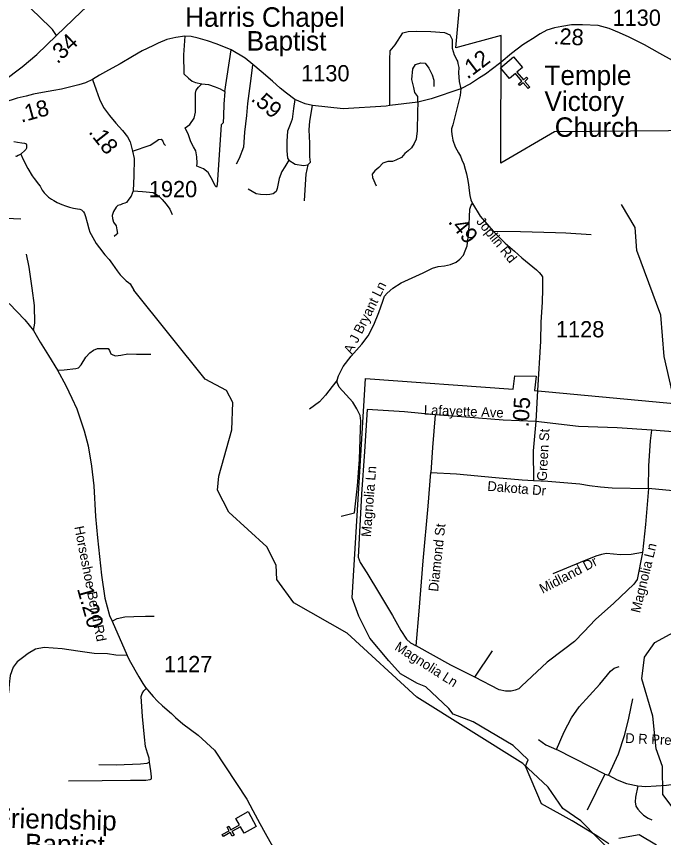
# Model space of a CAD drawing. Extents: x 1159738 to 1321356, y 736314 to 882035.
# Drawn here: x 1253360 to 1258338, y 760319 to 766631 of the extents above; entities that cross this region are included whole.
import ezdxf

# ---------------------------------------------------------------- set-up
doc = ezdxf.new("R2010")
doc.units = 0
for name, color, linetype in [('Exist Boundary Political City Limit New', 7, 'Continuous'), ('Exist Cultural Church CELL', 7, 'Continuous'), ('Exist Cultural Church Label', 7, 'Continuous'), ('Exist Hydrographic Creek Single Shore', 7, 'Continuous'), ('Exist Hydrographic Misc Water Feature', 7, 'Continuous'), ('Exist Road Non-System Type 51', 7, 'Continuous'), ('Exist Road Non-System Type 51 Label', 7, 'Continuous'), ('Exist Road Secondary Mileage Hundredths English Label', 7, 'Continuous'), ('Exist Road Secondary Type 51 Attributed', 7, 'Continuous'), ('Exist Road Secondary Type 51 Label', 7, 'Continuous'), ('Exist Road Secondary Type 51 Number Label', 7, 'Continuous'), ('Map Preparation Boundary City Limit Buffer Line', 7, 'Continuous')]:
    doc.layers.add(name, color=color, linetype=linetype)

msp = doc.modelspace()

# ---------------------------------------------------------------- linework, layer by layer
at = {"layer": 'Exist Boundary Political City Limit New'}
for points in [[(1259408.2, 763591.2), (1259303.5, 764005), (1259107.7, 764814.9), (1258806.2, 764747.9), (1258818.7, 764915.5), (1258613.5, 764861), (1258668.4, 765752.5), (1257499.4, 765743.9), (1257086.8, 765503), (1257089.2, 766483.8), (1256740.2, 766389), (1256819.5, 767268.4)], [(1257917.1, 760272), (1257824.5, 760333.6), (1257633.9, 760448.8), (1257399.4, 760578.7), (1257276.3, 760866.9), (1257297.3, 760917.2), (1257182.1, 761026.1), (1256872.7, 761210.1), (1256719.8, 761266.7), (1256686.3, 761310.7), (1256508.6, 761478), (1256445.8, 761502.8), (1256316, 761578.3), (1256226.1, 761676.5), (1256077.6, 761852.1), (1255993.6, 762020.2), (1255943.4, 762162.2), (1256045.7, 763847.1), (1257181.9, 763765), (1257194.5, 763867.6), (1257357.8, 763865.5), (1257345.5, 763755.6), (1258555.9, 763643.6), (1259408.2, 763591.2)], [(1258283.5, 760261.6), (1258149.5, 760339.1), (1257994.6, 760311.9)]]:
    msp.add_lwpolyline(points, dxfattribs=at)
at = {"layer": 'Exist Cultural Church CELL'}
for points in [[(1257253.6, 766238.5), (1257210.4, 766201.4), (1257259.8, 766143.6), (1257284.2, 766164.3), (1257294.6, 766152.2), (1257270.2, 766131.4), (1257309.3, 766085.7), (1257297.1, 766075.3), (1257258, 766121), (1257233.7, 766100.2), (1257223.3, 766112.4), (1257247.7, 766133.1), (1257198.2, 766191), (1257154.3, 766153.7), (1257085.2, 766234.6), (1257184.5, 766319.5)], [(1255112.9, 760352.5), (1255085, 760402.1), (1255018.6, 760364.9), (1255034.2, 760337), (1255020.3, 760329.1), (1255004.6, 760357.1), (1254952.1, 760327.7), (1254944.3, 760341.7), (1254996.8, 760371), (1254981.2, 760399), (1254995.1, 760406.8), (1255010.7, 760378.9), (1255077.2, 760416.1), (1255049.1, 760466.4), (1255142, 760518.4), (1255205.8, 760404.5)]]:
    msp.add_lwpolyline(points, close=True, dxfattribs=at)
at = {"layer": 'Exist Hydrographic Creek Single Shore'}
for points in [[(1258506.5, 760310.8), (1258404.5, 760555.7), (1258331.5, 760649.1), (1258329.5, 760865.8), (1258282.5, 761001.4), (1258255.5, 761251.3), (1258171.5, 761538.6), (1258192.5, 761705.6), (1258270.4, 761818.9), (1258507.5, 761945.5), (1258503.5, 762454.3), (1258407.5, 762600.7), (1258403.5, 762781.3), (1258456.5, 762898.4), (1258478.5, 763423.2), (1258343.4, 764016.7), (1258318.4, 764335.7), (1258131.4, 764831.8), (1258119.4, 765009.3), (1258015.4, 765185.4)], [(1258506.5, 760310.8), (1258328.5, 760199.5), (1257969.5, 760177.1), (1257701.5, 760448.4), (1257562.5, 760543.1), (1257449.5, 760706.2), (1257254.5, 760887.4), (1256441.5, 761399.3), (1255904.4, 761889.4), (1255493.5, 762124.1), (1255364.4, 762304), (1255358.5, 762412.4), (1255287.4, 762555), (1254994.4, 762820.2), (1254906.4, 762989.4), (1254917.4, 763097.4), (1255018.4, 763453.2), (1255024.5, 763663.2), (1254976.5, 763756.1), (1254812.4, 763841.5), (1254262.4, 764525.4)]]:
    msp.add_lwpolyline(points, dxfattribs=at)
at = {"layer": 'Exist Hydrographic Misc Water Feature'}
for points in [[(1253341.3, 765669.8), (1253369.2, 765665.1), (1253403, 765659.5), (1253423, 765657.5), (1253430.9, 765653.2), (1253436.7, 765650.6), (1253438.7, 765644.8), (1253438, 765617), (1253433.8, 765608.8), (1253427.5, 765601.6), (1253394.8, 765571.8)], [(1253394.8, 765571.8), (1253374.4, 765560.8), (1253362.3, 765554.5), (1253356.3, 765555.4)], [(1253394.8, 765571.8), (1253411.7, 765531.3), (1253448, 765462.5), (1253480.5, 765406), (1253496.1, 765385.2), (1253515.4, 765362.6), (1253529, 765344.3), (1253542.4, 765326), (1253559.7, 765295.3), (1253573.3, 765275.3), (1253590.7, 765256.9), (1253608.4, 765240.1), (1253629.9, 765225.8), (1253647.7, 765215.5), (1253673.3, 765200.2), (1253709, 765185.6), (1253738.8, 765175.1), (1253768.5, 765163.9), (1253800.4, 765157.5), (1253830.2, 765152.8), (1253848.1, 765148.3), (1253860, 765144), (1253865.9, 765139.8), (1253875.8, 765129.7), (1253883.3, 765114.8), (1253890.6, 765093.3), (1253903.5, 765046.3), (1253916.3, 764998.4), (1253925.7, 764973.6), (1253935.1, 764953.7), (1253948.5, 764931.3), (1253973.5, 764886.5), (1253998.6, 764852.4), (1254041.2, 764799), (1254074.3, 764762.2), (1254099.5, 764727.2), (1254136.1, 764676.4), (1254159.3, 764645.6), (1254180.8, 764621.4), (1254204.1, 764598.8), (1254221.9, 764584.4), (1254235.6, 764576), (1254262.4, 764525.4)]]:
    msp.add_lwpolyline(points, dxfattribs=at)
at = {"layer": 'Exist Road Non-System Type 51'}
for p, q in [((1254963.9, 766053.6), (1255013.3, 766373.9)), ((1256747.6, 766295.9), (1256748.5, 766294.2)), ((1256886.3, 761552.1), (1257021.2, 761755.7)), ((1257885.7, 760807.5), (1257751.7, 760529.1)), ((1257885.7, 760807.5), (1257914.3, 760799.6))]:
    msp.add_line(p, q, dxfattribs=at)
for points in [[(1253667.7, 766483.2), (1253636.8, 766531.2), (1253529.4, 766635.4), (1253446.4, 766714.1)], [(1256233.9, 765944.8), (1256232.2, 766053.6), (1256232.2, 766188.2), (1256232.2, 766298.9), (1256235.6, 766365.3), (1256274.7, 766411.3), (1256332.6, 766503.3), (1256373.4, 766513.5), (1256438.1, 766516.9), (1256548.7, 766513.5), (1256652.5, 766506.7), (1256693.4, 766487.9), (1256712.1, 766453.9), (1256712.1, 766387.4), (1256727, 766335.9), (1256747.6, 766295.9)], [(1254655.3, 766479.7), (1254644.8, 766334.6), (1254648.2, 766188.1), (1254684.8, 766155.7), (1254712, 766131.9), (1254739.2, 766121.7), (1254786.9, 766111.5)], [(1256448.4, 765972), (1256447.8, 766014), (1256425.7, 766046.4), (1256417.2, 766083.8), (1256401.9, 766146.9), (1256408.7, 766226.9), (1256430.8, 766261), (1256471.7, 766272.9), (1256505.7, 766271.2), (1256532.9, 766233.7), (1256558.5, 766180.9), (1256570.4, 766141.7), (1256572.1, 766092.3)], [(1256748.5, 766294.2), (1256752.5, 766286.5), (1256756.2, 766268.7)], [(1256756.2, 766268.7), (1256762.7, 766237.1), (1256761, 766196.2), (1256766.1, 766129.8), (1256779.2, 766074.6)], [(1255176.5, 766254.8), (1255157.7, 766115.1), (1255137.3, 765961.8), (1255130.5, 765869.8), (1255115.2, 765742.1), (1255106.7, 765625.4), (1255072.7, 765538.5), (1255050.6, 765494.2)], [(1254963.9, 766053.6), (1254957.1, 765956.5), (1254953.7, 765866.2), (1254950.3, 765813.4), (1254936.6, 765798.1), (1254904.1, 765335.8), (1254899, 765318.8), (1254888.8, 765329), (1254870.1, 765366.5), (1254834.4, 765431.2), (1254800.3, 765458.5), (1254774.8, 765470.4), (1254747.6, 765480.6), (1254751, 765502.7), (1254749.3, 765552.1), (1254740.8, 765596.4), (1254722, 765627.1), (1254703.3, 765666.2), (1254682.9, 765720.7), (1254657.4, 765773.5), (1254693.1, 765799.1), (1254727.1, 765848.5), (1254737.3, 765894.5), (1254737.3, 765967.7), (1254737.4, 766040.2), (1254742.5, 766064), (1254761.2, 766087.9), (1254786.9, 766111.5)], [(1254786.9, 766111.5), (1254837.9, 766106.4), (1254889, 766089.3), (1254928.1, 766074), (1254963.9, 766053.6)], [(1255502.7, 765993), (1255492.5, 765923.2), (1255480.6, 765841.4), (1255467, 765800.6), (1255446.5, 765747.8), (1255441.4, 765672.8), (1255441.4, 765596.2), (1255444.8, 765540), (1255456.8, 765524.7)], [(1255603.1, 765490.6), (1255623.5, 765511), (1255618.4, 765550.2), (1255616.7, 765657.5), (1255611.6, 765758), (1255618.4, 765826.1), (1255638.9, 765945.3)], [(1256448.4, 765972), (1256446.1, 765894.4), (1256442.7, 765751.4), (1256435.9, 765686.6), (1256420.6, 765652.6), (1256400.2, 765620.2), (1256372.9, 765598.1), (1256349.1, 765575.9), (1256323.6, 765547), (1256279.3, 765526.5), (1256253.8, 765516.3), (1256218.1, 765516.3), (1256178.9, 765502.7), (1256148.3, 765470.3), (1256117.6, 765444.8), (1256097.2, 765419.2), (1256100.6, 765392), (1256127.9, 765327.3)], [(1254253.5, 765594.5), (1254388, 765640.2), (1254434, 765669.2), (1254454.4, 765684.5), (1254474.8, 765686.2), (1254486.7, 765670.9), (1254495.2, 765652.1), (1254507.1, 765638.5)], [(1255456.8, 765524.7), (1255426.2, 765473.9), (1255400.7, 765438.1), (1255380.2, 765383.6), (1255364.9, 765308.7), (1255358.1, 765284.8), (1255334.3, 765267.8), (1255310.5, 765261), (1255281.5, 765259.3), (1255239, 765261), (1255204.9, 765267.8), (1255143.7, 765301.9)], [(1255456.8, 765524.7), (1255504.4, 765495.7), (1255569.1, 765483.8), (1255603.1, 765490.6)], [(1255603.1, 765490.6), (1255586.2, 765419.4), (1255581.1, 765339.3), (1255574.3, 765213.3)], [(1254258.5, 765288.9), (1254242.2, 765249.2), (1254225.2, 765225.4), (1254206.5, 765201.5), (1254194.5, 765194.7), (1254177.5, 765189.6), (1254160.5, 765182.8), (1254140.1, 765177.7), (1254128.2, 765164.1), (1254106, 765131.7), (1254095.8, 765101), (1254099.2, 765077.2), (1254107.7, 765049.9), (1254126.5, 765021), (1254133.3, 764990.3), (1254138.4, 764963.1), (1254133.3, 764956.3), (1254112.9, 764939.2)], [(1254258.5, 765288.9), (1254330.7, 765285), (1254412.4, 765276.5), (1254453.2, 765252.6), (1254482.2, 765223.7), (1254512.8, 765187.9), (1254540, 765148.7), (1254558.8, 765107.8)], [(1255827.3, 763834.7), (1255836.7, 763867.4), (1255874.2, 763940.1), (1255934.2, 764020.1), (1256016.6, 764112.8), (1256065.4, 764176.5), (1256110.3, 764259.2), (1256147.8, 764355.5), (1256177.8, 764442.8), (1256192.8, 764479.2), (1256211.5, 764502.8), (1256256.5, 764541), (1256320.3, 764581.9), (1256488.9, 764660.1), (1256560.2, 764696.4), (1256605.1, 764709.1), (1256653.9, 764712.8), (1256698.9, 764723.7), (1256742, 764741.9), (1256772, 764763.7), (1256800.1, 764796.4), (1256813.2, 764828.2), (1256828.2, 764868.2), (1256841.3, 764973.7), (1256848.8, 765150), (1256858.2, 765179.1), (1256867.5, 765193.6)], [(1252847.5, 765100), (1253004.1, 765093.2), (1253395.5, 765074.5)], [(1257026.9, 764980), (1257238.6, 764976.4), (1257506.7, 764970.9), (1257585.4, 764968.2), (1257780.3, 764955.5)], [(1253490.6, 764215.7), (1253502.2, 764271.7), (1253500.5, 764409.7), (1253481.8, 764540.8), (1253459.6, 764704.3), (1253437.5, 764803.1)], [(1253677.6, 763911.8), (1253728.2, 763915.2), (1253816.7, 763925.4), (1253837.1, 763930.5), (1253857.5, 763952.7), (1253895, 764010.6), (1253923.9, 764044.7), (1253954.6, 764065.1), (1253985.2, 764077), (1254044.8, 764078.7), (1254066.9, 764077), (1254077.1, 764061.7), (1254087.3, 764037.8), (1254102.6, 764029.3), (1254121.4, 764022.5), (1254163.9, 764027.6), (1254216.7, 764036.1), (1254284.7, 764034.4), (1254393.7, 764034.4)], [(1255827.3, 763834.7), (1255788, 763787.4), (1255737.4, 763718.3), (1255690.5, 763669.2), (1255613.7, 763611)], [(1255859.2, 762789.3), (1255960.4, 762814.7), (1255982.9, 763022), (1255999.8, 763225.6), (1256007.3, 763459.2), (1256009.1, 763522.9), (1256003.5, 763562.9), (1255979.1, 763615.6), (1255949.2, 763664.7), (1255896.7, 763722.9), (1255844.2, 763781.9), (1255827.3, 763816.5), (1255827.3, 763834.7)], [(1256580.8, 763567.4), (1256346.5, 763592), (1256057.9, 763610.1), (1256037.2, 763286.5), (1256014.8, 762958.4), (1255988.5, 762473.9), (1256003.5, 762433.9), (1256056, 762353.9), (1256153.4, 762192.1), (1256252.8, 762025.7), (1256316.5, 761911.2), (1256361.5, 761843.9), (1256391.5, 761814.8), (1256436.5, 761793)], [(1256580.8, 763567.4), (1256560.2, 763318.3), (1256547, 763124.7)], [(1257354.9, 763516.5), (1257103.7, 763528.3), (1256850.7, 763547.4), (1256580.8, 763567.4)], [(1257354.9, 763516.5), (1257334.2, 763291.1), (1257338.2, 763064.4)], [(1258247, 763450.1), (1257980.9, 763468.3), (1257684.7, 763479.2), (1257354.9, 763516.5)], [(1258222.6, 763001.1), (1258224.5, 763176.5), (1258237.6, 763369.2), (1258247, 763450.1)], [(1258711.8, 763439.2), (1258623.7, 763432), (1258541.3, 763428.3), (1258247, 763450.1)], [(1256436.5, 761793), (1256457.1, 762060.3), (1256488.9, 762446.6), (1256526.4, 762865.7), (1256547, 763124.7)], [(1256547, 763124.7), (1256745.7, 763113.8), (1257045.6, 763086.5), (1257249.9, 763069.3), (1257338.2, 763064.4)], [(1257338.2, 763064.4), (1257448.6, 763058.4), (1257694.1, 763039.3), (1257769.1, 763026.5), (1257853.4, 763013.8), (1257943.4, 763008.4), (1258222.6, 763001.1)], [(1258222.6, 763001.1), (1258198.3, 762726.6), (1258175.8, 762510.2)], [(1258702.5, 762967.5), (1258603.1, 762966.6), (1258410.1, 762984.7), (1258222.6, 763001.1)], [(1258175.8, 762510.2), (1258136.4, 762302.1), (1258110.2, 762265.7), (1257954.6, 762120.3), (1257815.9, 761995.7), (1257724.1, 761899.4), (1257652.9, 761826.6), (1257568.5, 761763), (1257442.9, 761667.6), (1257324.9, 761556.7), (1257246.1, 761483.9), (1257223.7, 761462.1), (1257197.4, 761451.2), (1257165.6, 761443.9), (1257122.4, 761443.9), (1257073.7, 761454.9), (1256886.3, 761552.1)], [(1258175.8, 762510.2), (1258089.6, 762494.8), (1258007.1, 762493), (1257900.3, 762502), (1257860.9, 762494.8), (1257817.8, 762482), (1257697.8, 762433), (1257486.1, 762347.5)], [(1254095.8, 761981.5), (1254136.5, 762004), (1254194.4, 762015.9), (1254264.2, 762017.6), (1254352.7, 762021), (1254420.7, 762021)], [(1254212.6, 761719.8), (1254124.7, 761722), (1254061.7, 761732), (1253958.3, 761734.9), (1253831.9, 761752.5), (1253712.8, 761769.5), (1253574.9, 761779.7), (1253508.5, 761767.8), (1253451.7, 761732.9), (1253406.2, 761700.2), (1253367.3, 761669), (1253334.9, 761629.8), (1253311.1, 761565.1), (1253304.3, 761498.7), (1253299.2, 761430.6)], [(1256886.3, 761552.1), (1256700.7, 761644.8), (1256436.5, 761793)], [(1257515.3, 760997.2), (1257573.8, 761131.3), (1257631, 761240.6), (1257689.5, 761325.1), (1257849.2, 761498.9), (1257931.1, 761597.8), (1257957.1, 761621.2), (1257996.1, 761634.2)], [(1254384.9, 760898.5), (1254380.8, 760929.3), (1254367.8, 760968.4), (1254352.2, 761019.1), (1254345.7, 761090.7), (1254330.1, 761250.7), (1254321, 761403), (1254327.5, 761427.7), (1254340.5, 761447.2), (1254356.1, 761462.8)], [(1258100.2, 761385.9), (1258069, 761236.2), (1258035.1, 761102.2), (1257988.3, 760960.4), (1257914.3, 760799.6)], [(1257377.4, 761072.7), (1257433.3, 761031.1), (1257515.3, 760997.2)], [(1257885.7, 760807.5), (1257780.3, 760859.6), (1257515.3, 760997.2)], [(1253762, 760755.4), (1254020.8, 760756.7), (1254239.2, 760759.3), (1254356.2, 760759.3), (1254388.8, 760765.8), (1254399.2, 760771), (1254399.2, 760786.6), (1254394, 760832.1), (1254384.9, 760898.5)], [(1254384.9, 760898.5), (1254364, 760888.1), (1254315.9, 760884.2), (1254127.4, 760876.4), (1253993.5, 760879)], [(1257914.3, 760799.6), (1257981.9, 760762), (1258052.1, 760736), (1258140.5, 760717.8)], [(1258140.5, 760717.8), (1258122.3, 760629.3), (1258119.7, 760594.2), (1258124.9, 760561.6), (1258140.5, 760536.9), (1258160, 760513.5), (1258183.4, 760492.7), (1258218.5, 760467.9), (1258247.1, 760454.9)], [(1258140.5, 760717.8), (1258202.9, 760711.3), (1258361.6, 760723), (1258507.9, 760742.5), (1258595.1, 760747.7), (1258656.2, 760747.7), (1258779.7, 760737.3)]]:
    msp.add_lwpolyline(points, dxfattribs=at)
at = {"layer": 'Exist Road Secondary Type 51 Attributed'}
for points in [[(1253033, 765852.6), (1253050.3, 765895.9), (1253077, 765940.4), (1253135.4, 766011.7), (1253186.3, 766064.7), (1253259.8, 766132.4), (1253405, 766244), (1253517.1, 766339.1), (1253667.7, 766483.2), (1253859.3, 766666.5), (1253929, 766730.5), (1254055.3, 766807.4), (1254321.7, 766960), (1254406.9, 766993.9)], [(1258659.5, 766173.9), (1258611.2, 766189.1), (1258565.9, 766213.1), (1258527.2, 766230.8), (1258492, 766247.2), (1258406.3, 766290.8), (1258310.6, 766346.7), (1258192.3, 766412), (1258072.8, 766469.9), (1257999.3, 766505.5), (1257919.8, 766537.2), (1257834.1, 766560.9), (1257715.8, 766566.8), (1257630.1, 766564.9), (1257556.7, 766553), (1257499.5, 766543.1), (1257440.4, 766525.3), (1257389.4, 766497.6), (1257330.2, 766458), (1257297.6, 766437.7)], [(1256779.2, 766074.6), (1256550.9, 765995.9), (1256448.4, 765972), (1256233.9, 765944.8), (1256203.3, 765941.4), (1255873.1, 765920.9), (1255638.9, 765945.3), (1255581, 765958.4), (1255531.6, 765978.8), (1255502.7, 765993), (1255438, 766040.1), (1255388.7, 766079.3), (1255330.8, 766132.1), (1255242.3, 766207), (1255179.3, 766261.5), (1255119.8, 766309.2), (1255013.3, 766373.9), (1254904.1, 766417.9), (1254830.7, 766443.6), (1254759.3, 766463.4), (1254703.7, 766475.8), (1254655.3, 766479.7), (1254585.4, 766468.9), (1254518.1, 766452.1), (1254451.2, 766423.9), (1254410.4, 766404.7), (1254328.8, 766366.5), (1254253.4, 766322.9), (1254157.5, 766265.5), (1254069.8, 766218), (1254000.4, 766178.5), (1253945.3, 766146.8)], [(1257297.6, 766437.7), (1257255.5, 766411.4), (1257168.6, 766346.6), (1257088.7, 766279.2)], [(1257088.7, 766279.2), (1257075.8, 766268.4), (1256967.9, 766186.6), (1256923.6, 766157.7), (1256852.7, 766112.2), (1256779.2, 766074.6)], [(1253945.3, 766146.8), (1253892.3, 766121.1), (1253841.3, 766105.2), (1253769.9, 766087.4), (1253706.7, 766070.4), (1253647.5, 766061.7), (1253559.8, 766045.9), (1253492.4, 766034), (1253435.3, 766018.2), (1253367.2, 766003.2), (1253264.4, 765969.3), (1253173.7, 765933.1), (1253033, 765852.6)], [(1253945.3, 766146.8), (1253973.9, 766065.7), (1253998.4, 765994.4), (1254031, 765931.1), (1254075.9, 765867.8), (1254124.8, 765810.4), (1254175.8, 765755), (1254214.6, 765705.5), (1254235, 765665.9), (1254249.3, 765614.5), (1254253.5, 765594.5), (1254265.6, 765537.3), (1254262.5, 765405.7), (1254258.5, 765288.9)], [(1256779.2, 766074.6), (1256773.2, 766022.9), (1256749.2, 765919.4), (1256727.5, 765837.8), (1256716.7, 765798), (1256708.1, 765766.1), (1256707.7, 765750.1), (1256709.2, 765724.1), (1256710.9, 765710), (1256718.3, 765679.9), (1256735.3, 765629.5), (1256760.4, 765583), (1256775.9, 765556.7), (1256787.3, 765528.4), (1256800.7, 765496.1), (1256811.9, 765455.9), (1256821.2, 765419.7), (1256830.4, 765381.5), (1256837.6, 765339.3), (1256842.7, 765293.2), (1256847.9, 765255.1), (1256855.2, 765220.9), (1256867.5, 765193.6), (1256928.7, 765095.4), (1256977.6, 765036.3), (1257026.9, 764980), (1257120.6, 764887.3), (1257191.8, 764825.5), (1257248, 764774.6), (1257360.5, 764683.7), (1257381.1, 764661.9), (1257396.1, 764645.5), (1257407.3, 764629.1), (1257407.3, 764533.7), (1257403.6, 764433.7), (1257394.2, 764281.9), (1257390.5, 764134.6), (1257368.6, 763754.8)], [(1253303.5, 764424.8), (1253424.2, 764299.2), (1253490.6, 764215.7), (1253543.4, 764127.1), (1253608, 764025), (1253677.6, 763911.8), (1253740.6, 763794.2), (1253786.5, 763697.2), (1253824, 763615.4), (1253881.5, 763446), (1253912.2, 763330.2), (1253937.7, 763173.5), (1253954.7, 763022.6), (1253968.3, 762787.5), (1253983.6, 762624), (1254014.1, 762335.8), (1254039.6, 762158.6), (1254077.1, 762025.8), (1254095.8, 761981.5), (1254212.6, 761719.8), (1254228.9, 761684.2), (1254303.3, 761554.6), (1254333.9, 761503.1), (1254352.5, 761473.8), (1254411.5, 761404.1), (1254446.1, 761368.5), (1254484.9, 761330.9), (1254552.2, 761271.6), (1254584.9, 761241.9), (1254641.4, 761193.2), (1254757.2, 761106.3), (1254883.7, 760991.5), (1255132, 760615.1), (1255178.3, 760526.1), (1255232.3, 760427), (1255272.9, 760354.1), (1255332.7, 760246.9)], [(1257368.6, 763754.8), (1257354.9, 763516.5)]]:
    msp.add_lwpolyline(points, dxfattribs=at)
at = {"layer": 'Map Preparation Boundary City Limit Buffer Line'}
for points in [[(1259408.2, 763591.2), (1259303.5, 764005), (1259107.7, 764814.9), (1258806.2, 764747.9), (1258818.7, 764915.5), (1258613.5, 764861), (1258668.4, 765752.5), (1257499.4, 765743.9), (1257086.8, 765503), (1257089.2, 766483.8), (1256740.2, 766389), (1256819.5, 767268.4)], [(1257917.1, 760272), (1257824.5, 760333.6), (1257633.9, 760448.8), (1257399.4, 760578.7), (1257276.3, 760866.9), (1257297.3, 760917.2), (1257182.1, 761026.1), (1256872.7, 761210.1), (1256719.8, 761266.7), (1256686.3, 761310.7), (1256508.6, 761478), (1256445.8, 761502.8), (1256316, 761578.3), (1256226.1, 761676.5), (1256077.6, 761852.1), (1255993.6, 762020.2), (1255943.4, 762162.2), (1256045.7, 763847.1), (1257181.9, 763765), (1257194.5, 763867.6), (1257357.8, 763865.5), (1257345.5, 763755.6), (1258555.9, 763643.6), (1259408.2, 763591.2)], [(1258283.5, 760261.6), (1258149.5, 760339.1), (1257994.6, 760311.9)]]:
    msp.add_lwpolyline(points, dxfattribs=at)

# ---------------------------------------------------------------- texts
at = {"layer": 'Exist Cultural Church Label'}
for s, p in [('Harris Chapel', (1254658.8, 766550.7)), ('Baptist', (1255131.5, 766367.9)), ('Temple ', (1257422.3, 766103.2)), ('Victory', (1257422.3, 765904)), ('Church', (1257501.1, 765704.8))]:
    msp.add_text(s, height=150, dxfattribs=at).set_placement(p)
for s, p in [('Friendship', (1253193.6, 760396.3)), ('Baptist', (1253425.2, 760199.5))]:
    msp.add_text(s, height=150, rotation=358.58803, dxfattribs=at).set_placement(p)
at = {"layer": 'Exist Road Non-System Type 51 Label'}
for s, rotation, p in [('A J Bryant Ln', 63.58519, (1255940.5, 764029.4)), ('Lafayette Ave', 357.81183, (1256493.6, 763570.2)), ('Green St', 86.84323, (1257438.9, 763058.3)), ('Magnolia Ln', 85.54081, (1256086.5, 762627.5)), ('Dakota Dr', 355.16902, (1256980.5, 762985.1)), ('Diamond St', 83.69955, (1256603.5, 762206.8)), ('Magnolia Ln', 76.30871, (1258156.9, 762041.1)), ('Midland Dr', 27.60991, (1257407.7, 762192.4)), ('Magnolia Ln', 327.37069, (1256264.1, 761767.2)), ('D R Prestwood Mobile Home Park', 357.23919, (1258041.9, 761047.5))]:
    msp.add_text(s, height=75, rotation=rotation, dxfattribs=at).set_placement(p)
at = {"layer": 'Exist Road Secondary Mileage Hundredths English Label'}
for s, rotation, p in [('.28', 357.12763, (1257488.7, 766418.6)), ('.34', 43.73918, (1253676.4, 766260.1)), ('.12', 37.1662, (1256830.1, 766143.9)), ('.59', 319.74291, (1255158.2, 765988.4)), ('.18', 15.49148, (1253397.6, 765813.1)), ('.18', 308.07592, (1253911, 765741)), ('.49', 309.60507, (1256676.2, 765049.9)), ('.05', 86.70281, (1257299.9, 763470.7)), ('1.20', 285.74069, (1253825.6, 762231.5))]:
    msp.add_text(s, height=125, rotation=rotation, dxfattribs=at).set_placement(p)
at = {"layer": 'Exist Road Secondary Type 51 Label'}
for s, rotation, p in [('Joplin Rd', 309.12824, (1256893.3, 765052.2)), ('Horseshoe Bend Rd', 281.10444, (1253805, 762706.8))]:
    msp.add_text(s, height=75, rotation=rotation, dxfattribs=at).set_placement(p)
at = {"layer": 'Exist Road Secondary Type 51 Number Label'}
for s, p in [('1130', (1257945.8, 766558.2)), ('1130', (1255550.7, 766131.5)), ('1920', (1254379, 765240.9)), ('1128', (1257510.5, 764164)), ('1127', (1254495.5, 761590.3))]:
    msp.add_text(s, height=125, dxfattribs=at).set_placement(p)

doc.saveas('drawing.dxf')
